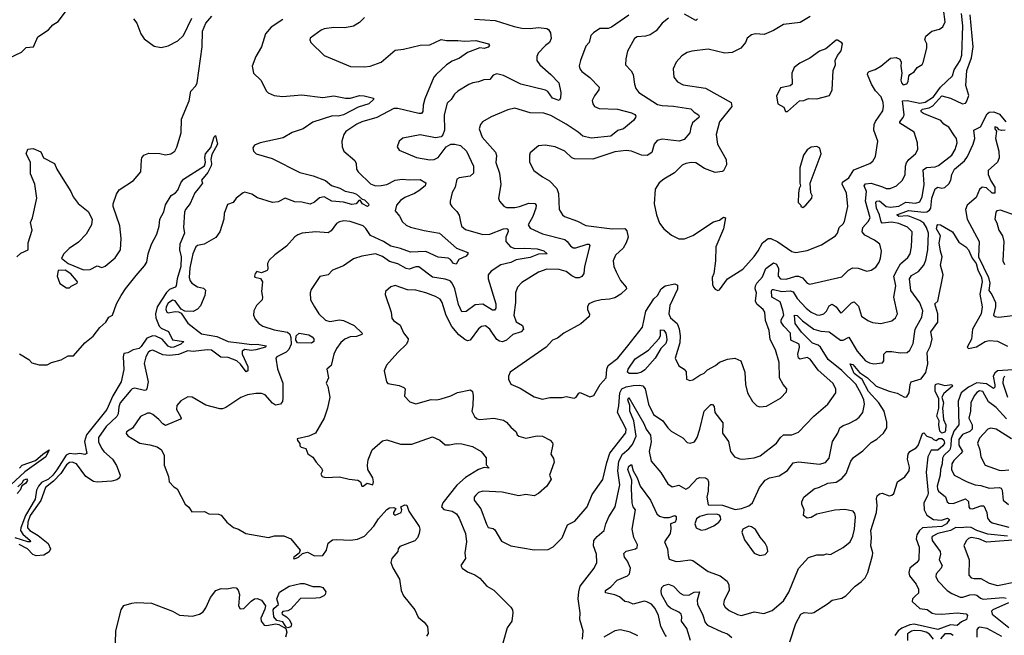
# Model space of a CAD drawing. Extents: x 2086813 to 2278017, y 548126 to 753336.
# Tile 311 of 461: x 2171758 to 2178833, y 698532 to 702960. Entities that reach past the tile are written whole.
import ezdxf

# ---------------------------------------------------------------- set-up
doc = ezdxf.new("R2010")
doc.units = 0

msp = doc.modelspace()

# ---------------------------------------------------------------- linework, layer by layer
at = {"layer": '0CON10XD'}
for points in [[(2171675, 702680), (2171770, 702725), (2171805, 702760), (2171856.4, 702763.6), (2171886.7, 702835), (2171965, 702886.2), (2171995, 702923.3), (2172033.2, 702946.8), (2172101.2, 703035)], [(2177437.6, 702982.4), (2177365, 702938.5), (2177245, 702924.4), (2177175, 702882.9), (2177106.6, 702853.4), (2177045, 702857.1), (2177015, 702850), (2176984.2, 702825.8), (2176973.8, 702795), (2176938.8, 702755), (2176876.8, 702723.2), (2176825, 702718.6), (2176705, 702747.5), (2176587.1, 702732.9), (2176555, 702724), (2176515, 702700), (2176474.3, 702655), (2176453.1, 702606.9), (2176458.8, 702545), (2176483.6, 702513.6), (2176525, 702490), (2176685, 702468.1), (2176869.2, 702365), (2176874.3, 702335), (2176786.4, 702225), (2176761.8, 702135), (2176772.7, 702065), (2176834.4, 701955), (2176836.9, 701915), (2176815, 701873.3), (2176805, 701866.7), (2176755, 701860), (2176678.5, 701888.5), (2176615, 701930), (2176585, 701933.5), (2176543.6, 701926.4), (2176517, 701913), (2176463, 701857), (2176385, 701812), (2176352.7, 701787.3), (2176325, 701740), (2176317.1, 701635), (2176333.3, 701555), (2176354.4, 701495), (2176385.5, 701455.5), (2176440.3, 701410.3), (2176495, 701382.9), (2176535, 701384.2), (2176595, 701408), (2176744.1, 701505.9), (2176785, 701517.1), (2176815, 701540), (2176830, 701535), (2176815, 701456.2), (2176758.9, 701325), (2176757.1, 701225), (2176746.2, 701135), (2176733.3, 701105), (2176736.7, 701055), (2176743.3, 701035), (2176755, 701022.5), (2176775, 701012.5), (2176785, 701017.5), (2176844, 701095), (2176955, 701165.7), (2177034.7, 701255.3), (2177065, 701297.5), (2177094.6, 701355.4), (2177135, 701385.6), (2177155, 701385.5), (2177205, 701362.5), (2177305, 701293.1), (2177335, 701284.5), (2177415, 701300.6), (2177518.7, 701341.3), (2177618.6, 701405), (2177634, 701425), (2177646.2, 701465), (2177675, 701491.2), (2177685, 701508.8), (2177708.8, 701615), (2177697.7, 701715), (2177667.2, 701775), (2177668.9, 701791.1), (2177715, 701822.9), (2177750.8, 701879.1), (2177866, 701925), (2177887.8, 701942.2), (2177907.1, 701975), (2177923.8, 702085), (2177895.4, 702165.4), (2177898.2, 702205), (2177907, 702227), (2177959.1, 702305), (2177965.5, 702335), (2177963.3, 702365), (2177946.9, 702405), (2177908.3, 702448.3), (2177878.7, 702495), (2177850.8, 702565), (2177853, 702577), (2177862.6, 702587.4), (2177905, 702600.9), (2177945.5, 702625), (2178015, 702681.6), (2178055, 702688.4), (2178081.5, 702675), (2178091.4, 702655), (2178088.4, 702625), (2178097.3, 702575), (2178089.5, 702525), (2178093.3, 702505), (2178105, 702491.2), (2178131.7, 702498.3), (2178141.2, 702515), (2178145.9, 702554.1), (2178153.8, 702565), (2178185, 702583.3), (2178206.7, 702615), (2178243.3, 702636.7), (2178249.5, 702650.5), (2178275.7, 702755), (2178275.8, 702785), (2178261.9, 702815), (2178269.4, 702840.6), (2178313, 702877), (2178368.1, 702891.9), (2178391.7, 702908.3), (2178408, 702945), (2178396.7, 703035)], [(2176628.5, 702965), (2176615, 702952.9), (2176535, 702998.1)], [(2177211, 701171), (2177208.2, 701115), (2177225, 701095.5), (2177265, 701094.6), (2177334.4, 701115.6), (2177355, 701115.8), (2177382.3, 701102.3), (2177415, 701065.7), (2177435, 701057.1), (2177665, 701110), (2177713, 701157), (2177745, 701174.5), (2177782, 701172), (2177845, 701152), (2177875, 701158.8), (2177909.3, 701180.7), (2177933.3, 701215), (2177944.2, 701245), (2177950.8, 701295), (2177938.8, 701345), (2177898.8, 701375), (2177829.5, 701409.5), (2177812.2, 701435), (2177815.3, 701465), (2177855, 701507.9), (2177868.1, 701535), (2177836.5, 701655), (2177841.9, 701725), (2177824.6, 701765), (2177835, 701778.8), (2177875, 701782.9), (2177957.3, 701757.3), (2177985, 701744.6), (2178013.3, 701745), (2178058, 701765), (2178100, 701805), (2178119.4, 701845), (2178122, 701905), (2178130.4, 701929.6), (2178146.9, 701953.1), (2178195.6, 701995), (2178210.5, 702025), (2178209.6, 702075), (2178185, 702151.2), (2178083.1, 702215), (2178083.1, 702225), (2178106.2, 702255), (2178112.5, 702275), (2178102.3, 702375), (2178135, 702378.2), (2178225, 702359.2), (2178265, 702365.9), (2178325, 702404.2), (2178375, 702474.2), (2178460.8, 702555), (2178472.3, 702597.7), (2178514.4, 702665), (2178527, 702705), (2178535.2, 702914.8), (2178525.1, 703005)], [(2171736.3, 701253.7), (2171765, 701280), (2171817.5, 701305), (2171817.5, 701355), (2171847.5, 701445), (2171835, 701500), (2171850, 701535), (2171880, 701675), (2171865.6, 701775.6), (2171835, 701850), (2171834, 701935), (2171803.8, 701995), (2171815, 702027.5), (2171855, 702032.5), (2171910, 702010), (2171927.5, 701965), (2172006.7, 701925), (2172023.8, 701885), (2172055.8, 701835), (2172126, 701725), (2172141.2, 701685), (2172177, 701637), (2172249.3, 701579.3), (2172277.5, 701525), (2172272.5, 701485), (2172235, 701417.5), (2172179.5, 701360.5), (2172113.3, 701315), (2172073.8, 701275), (2172057.5, 701245), (2172105, 701205.8), (2172215, 701161.4), (2172265, 701164), (2172315, 701190), (2172347, 701177), (2172372.3, 701187.7), (2172442.7, 701247.3), (2172482.5, 701305), (2172485.8, 701385), (2172475.9, 701475.9), (2172430, 701615), (2172430, 701635), (2172454.1, 701705.9), (2172473.3, 701735), (2172575, 701803.8), (2172627.5, 701865), (2172632.3, 701952.3), (2172634.4, 701965.6), (2172650, 701985), (2172685, 702000.6), (2172763.7, 701996.3), (2172805, 701987.5), (2172844.6, 701995.4), (2172871.4, 702015), (2172887.3, 702042.7), (2172918.2, 702145), (2172920.6, 702245), (2172974.5, 702375), (2172986.9, 702445), (2173024.4, 702485), (2173033.8, 702506.2), (2173068.3, 702765), (2173072, 702878), (2173094.6, 702935), (2173138.9, 702985)], [(2173648.9, 702961.1), (2173565.6, 702905), (2173525, 702856.9), (2173494.5, 702765), (2173453.5, 702695), (2173429.2, 702625), (2173436.7, 702575), (2173490, 702525), (2173531.2, 702445), (2173543, 702433), (2173585, 702414), (2173645, 702406.7), (2173785, 702420), (2173935, 702400), (2174015, 702411.1), (2174097.5, 702395), (2174134.5, 702395.5), (2174200, 702415), (2174233, 702413), (2174300, 702395), (2174300, 702385), (2174265.8, 702355), (2174189.5, 702330.5), (2174085, 702274.2), (2174045, 702265.6), (2174005, 702267.3), (2173865, 702221.9), (2173795, 702174), (2173715, 702147.4), (2173650.5, 702109.5), (2173486, 702075), (2173445, 702056.7), (2173432.4, 702037.6), (2173437.1, 702015), (2173456.2, 701995), (2173570.7, 701960.7), (2173770.2, 701860.2), (2173865.7, 701835.7), (2173955, 701802), (2173997.3, 701767.3), (2174057.9, 701747.9), (2174095.6, 701725.6), (2174154.5, 701715.5), (2174178.6, 701705), (2174218.8, 701668.8), (2174235, 701664.2), (2174263.3, 701635), (2174265.8, 701625), (2174257.5, 701615), (2174220.8, 701635), (2174205, 701662.5), (2174195, 701658.8), (2174175.8, 701635), (2174145, 701631.2), (2174085, 701648), (2174000, 701655), (2173945, 701684.8), (2173912.4, 701677.6), (2173875, 701647.5), (2173845, 701633.8), (2173785, 701647.2), (2173735, 701649), (2173665, 701676.7), (2173615, 701649.2), (2173575, 701645.2), (2173467.4, 701677.4), (2173425, 701705.4), (2173375, 701718.6), (2173362.5, 701715), (2173314.1, 701675.9), (2173292.5, 701645), (2173250.7, 701629.3), (2173227.5, 701565), (2173223.3, 701525), (2173196.7, 701435), (2173165.9, 701394.1), (2173083.3, 701345), (2173034.2, 701335), (2173023.5, 701325), (2173002.5, 701275), (2172980.9, 701175), (2172974.8, 701104.8), (2172981.7, 701081.7), (2172995, 701064.6), (2173035, 701038.9), (2173078.2, 701028.2), (2173091.5, 701015), (2173087.8, 700975), (2173057.9, 700902.1), (2173035, 700877.5), (2173005, 700861.5), (2172944.1, 700864.1), (2172918.6, 700878.6), (2172875, 700938.5), (2172855, 700943.5), (2172825, 700920.8), (2172810.6, 700895), (2172807.1, 700875), (2172815, 700856.2), (2172825, 700851.4), (2172875, 700860.6), (2172898.6, 700858.6), (2172918.8, 700848.8), (2172965, 700777.1), (2173065, 700700.7), (2173175, 700682.1), (2173255, 700644.8), (2173335.2, 700634.8), (2173425, 700623.4), (2173465, 700625.8), (2173529.2, 700615), (2173525, 700603.3), (2173454.2, 700585), (2173421.3, 700581.3), (2173375, 700588.6), (2173355, 700575.6), (2173357.2, 700555), (2173396.2, 700466.2), (2173396.6, 700433.4), (2173385, 700427.3), (2173345, 700483.2), (2173318.9, 700505), (2173255, 700530.9), (2173202, 700532), (2173135, 700582.3), (2173105, 700584.8), (2173005, 700573.8), (2172965, 700577.1), (2172899.3, 700550.7), (2172834.3, 700544.3), (2172785, 700550), (2172715, 700581.9), (2172695, 700578.1), (2172680.6, 700565), (2172664.5, 700535), (2172651.9, 700488.1), (2172680.6, 700355), (2172671.4, 700305), (2172665, 700296), (2172653.4, 700293.4), (2172585, 700310.5), (2172565, 700305.8), (2172555, 700296), (2172480.4, 700205), (2172470.3, 700175), (2172465.3, 700125), (2172454.8, 700105.2), (2172378.8, 700035), (2172324, 699955), (2172323.8, 699923.8), (2172345, 699878.1), (2172361.8, 699855), (2172425, 699797.9), (2172453.5, 699753.5), (2172480.3, 699685), (2172475.5, 699664.5), (2172455, 699649.7), (2172418.5, 699641.5), (2172315, 699634), (2172288.1, 699638.1), (2172231.8, 699675), (2172166.1, 699766.1), (2172135, 699776.7), (2172116, 699775), (2172095, 699759.2), (2172052.1, 699695), (2172000.3, 699639.7), (2171942.5, 699595), (2171908.9, 699501.1), (2171833.2, 699395), (2171815.5, 699345), (2171814.4, 699305), (2171829.6, 699285), (2171889.1, 699249.1), (2171961.9, 699191.9), (2171980, 699155), (2171968.2, 699131.8), (2171931.9, 699108.1), (2171875, 699102.8), (2171853, 699113), (2171812.5, 699155), (2171754.5, 699185)], [(2172575, 702966.7), (2172598.8, 702935), (2172627, 702857), (2172650.9, 702820.9), (2172725, 702768.8), (2172775, 702758.8), (2172825, 702771.2), (2172895, 702808), (2172935, 702846), (2172995, 702970)], [(2174235, 702974.4), (2174199.8, 702940.2), (2174155, 702912.2), (2174095, 702901.8), (2174015.6, 702904.4), (2173945, 702893.1), (2173923.8, 702885), (2173845, 702827.5), (2173842, 702815), (2173850, 702795), (2173945, 702702), (2174135, 702622.5), (2174235, 702619.4), (2174275, 702624.4), (2174355.8, 702654.2), (2174455, 702739.6), (2174515, 702746.4), (2174635, 702776.9), (2174705, 702778.5), (2174785, 702816.4), (2174825, 702808.9), (2174905, 702810.5), (2174955, 702804.7), (2175035, 702810.5), (2175126, 702785), (2175132.5, 702775), (2175125, 702761.9), (2175095, 702751.8), (2175065, 702757.5), (2174975, 702723.1), (2174917.8, 702682.2), (2174865, 702660.8), (2174825, 702633.8), (2174749.1, 702565), (2174734.6, 702545), (2174668.9, 702391.1), (2174657.3, 702345), (2174655, 702300), (2174645, 702284.2), (2174625, 702284.4), (2174475, 702321.8), (2174445, 702320.8), (2174323.4, 702256.6), (2174216, 702225), (2174181.3, 702208.7), (2174101.4, 702155), (2174087.1, 702135), (2174071.4, 702085), (2174074, 702045), (2174086, 702015), (2174165, 701946), (2174174.4, 701925), (2174178.6, 701885), (2174188.6, 701865), (2174279.3, 701779.3), (2174315, 701765.6), (2174355, 701766.2), (2174395, 701774.7), (2174455, 701804.5), (2174505, 701813.1), (2174555, 701806.9), (2174635, 701810), (2174675.9, 701785.9), (2174670, 701765), (2174625, 701727.5), (2174595, 701708.9), (2174525, 701680.8), (2174495, 701660), (2174465, 701625.6), (2174454.4, 701585), (2174487.1, 701547.1), (2174507.9, 701505), (2174535, 701480.7), (2174565, 701467.2), (2174665, 701442.8), (2174773.3, 701425), (2174897.4, 701317.4), (2174977.5, 701285), (2174978, 701275), (2174965, 701259.4), (2174912.5, 701235), (2174895, 701201.2), (2174874.4, 701205), (2174852.9, 701235), (2174836.2, 701245), (2174765, 701251.9), (2174675, 701292.1), (2174565, 701288.2), (2174495, 701314.7), (2174425, 701331.6), (2174372.7, 701365), (2174277.5, 701407.5), (2174245, 701457.3), (2174225, 701476.7), (2174132.4, 701507.6), (2174087.9, 701512.1), (2174054.6, 701505.4), (2174035, 701494.2), (2173995, 701440.8), (2173974.5, 701425.5), (2173885, 701433.5), (2173786.6, 701423.4), (2173755, 701411.9), (2173735, 701397.1), (2173675, 701330), (2173590.9, 701269.1), (2173550.9, 701229.1), (2173537.1, 701205), (2173540, 701165), (2173535, 701156.7), (2173495, 701138.8), (2173462.5, 701147.5), (2173448.8, 701135), (2173443.8, 701115), (2173448.3, 701108.3), (2173487.3, 701097.3), (2173501.2, 701075), (2173495.9, 701005.9), (2173502.5, 700965), (2173498.8, 700945), (2173460, 700905), (2173440, 700865), (2173438, 700835), (2173450, 700805), (2173475.6, 700775.6), (2173505.6, 700755.6), (2173585, 700729.6), (2173682.7, 700712.7), (2173697.9, 700697.9), (2173705.5, 700675), (2173708.7, 700625), (2173692.4, 700587.6), (2173671.3, 700568.7), (2173605, 700535.5), (2173598.1, 700525), (2173608.9, 700448.9)], [(2175025, 702964.4), (2175175, 702953.6), (2175310.6, 702910.6), (2175365, 702899.6), (2175425, 702896.4), (2175484.4, 702904.4), (2175545, 702895.7), (2175558.5, 702888.5), (2175572.9, 702865), (2175575.7, 702825), (2175565, 702796), (2175536.2, 702775), (2175482.4, 702717.6), (2175474.3, 702695), (2175474.4, 702665), (2175495.6, 702635), (2175574.4, 702565), (2175630.6, 702505), (2175645.6, 702435.6), (2175644.2, 702395.8), (2175635, 702377.5), (2175585, 702394.5), (2175551.9, 702441.9), (2175535, 702452.3), (2175358, 702495), (2175235, 702559.1), (2175185, 702569.5), (2175158.9, 702561.1), (2175135, 702530), (2175092.4, 702527.6), (2175055, 702512.9), (2175014.5, 702505.5), (2174985, 702494.2), (2174905, 702445.8), (2174882.5, 702425), (2174858, 702385), (2174829.8, 702360.2), (2174806.8, 702275), (2174810.8, 702165), (2174798.8, 702131.2), (2174785, 702117.3), (2174745, 702109.6), (2174635, 702130.6), (2174511.7, 702108.3), (2174483.3, 702085), (2174470, 702045), (2174485, 702020), (2174608.9, 701968.9), (2174705, 701952.5), (2174735, 701954.5), (2174765, 701968.1), (2174822, 702045), (2174855, 702063.3), (2174885.4, 702065.4), (2174924.5, 702054.5), (2174968, 702015), (2175017.5, 701905), (2175018.6, 701855), (2174995.5, 701834.5), (2174915, 701822.9), (2174898.1, 701811.9), (2174885.7, 701755), (2174865, 701717.5), (2174850, 701655), (2174851.2, 701635), (2174862, 701615), (2174899.3, 701579.3), (2174915, 701553.3), (2174924.3, 701505), (2174932.9, 701475), (2174960.2, 701450.2), (2175085.4, 701414.6), (2175135, 701417.1), (2175235, 701455.2), (2175258.3, 701458.3), (2175265, 701453.8), (2175267.3, 701437.3), (2175251.6, 701395), (2175250.4, 701365), (2175285.3, 701325.3), (2175315, 701313.9), (2175387.4, 701317.4), (2175475, 701312.1), (2175525, 701296.4), (2175546.7, 701275), (2175485, 701273.1), (2175425, 701249.3), (2175325, 701231.6), (2175287, 701213), (2175214.4, 701195.6), (2175145, 701151.5), (2175124.6, 701125.4), (2175122.7, 701095), (2175177.9, 700915), (2175178.2, 700885), (2175168.7, 700871.3), (2175155, 700871.3), (2175084.6, 700914.6), (2175030.5, 700909.5), (2174965, 700861.9), (2174935, 700858), (2174911.3, 700911.3), (2174883.4, 701025), (2174865, 701065.5), (2174851, 701081), (2174815, 701093.9), (2174725, 701108.1), (2174625, 701182.2), (2174605, 701181.9), (2174555, 701166.5), (2174535, 701171.2), (2174475, 701204.2), (2174415, 701221.2), (2174365, 701256.9), (2174315, 701275.5), (2174215, 701259.4), (2174155, 701239.4), (2174085, 701188.6), (2174005, 701158.8), (2173975, 701123.8), (2173915, 701113.3), (2173851.7, 701018.3), (2173844.3, 700995), (2173847.5, 700945), (2173876, 700895), (2173907.5, 700845), (2173955, 700799.4), (2173985, 700790), (2174055, 700800.9), (2174085, 700797.2), (2174161.3, 700761.3), (2174218, 700705), (2174216.2, 700695), (2174178.8, 700681.2), (2174131.8, 700678.2), (2174095, 700662.5), (2174065, 700637.9), (2174033.1, 700595), (2174013.8, 700555), (2173996.4, 700473.6), (2173963.8, 700445), (2173976.2, 700385), (2173960, 700345), (2173972.7, 700322.7), (2173985.8, 700245.8), (2173968.9, 700165), (2173945.5, 700095), (2173882.9, 699987.1), (2173836.3, 699963.7), (2173752.5, 699945), (2173753.9, 699933.9), (2173771.7, 699911.7), (2173770, 699895), (2173780, 699885), (2173812.5, 699875), (2173827, 699837), (2173865, 699812.5), (2173887, 699777), (2173926.7, 699735), (2173932.5, 699715), (2173920.5, 699690.5), (2173932, 699675), (2173955, 699666.5), (2174055, 699671.4), (2174124.7, 699654.7), (2174187.5, 699647.5), (2174206.7, 699635), (2174215, 699603.8), (2174225, 699604), (2174254.1, 699625.9), (2174295, 699614.3), (2174300.9, 699635), (2174295, 699663.8), (2174259.2, 699725), (2174255.8, 699755), (2174261.4, 699795), (2174290, 699865), (2174365, 699931.2), (2174395, 699938.1), (2174495, 699906.9), (2174575, 699907.1), (2174725, 699960), (2174775.7, 699935.7), (2174815, 699901.4), (2174845, 699901.2), (2174895, 699911.7), (2174935, 699909.4), (2175010.9, 699890.9), (2175074.1, 699854.1), (2175108.7, 699808.7), (2175108.3, 699758.3), (2175130, 699735), (2175095, 699740), (2175054.3, 699725.7), (2174961.7, 699668.3), (2174899, 699611), (2174798.2, 699485), (2174788.9, 699455), (2174806.2, 699436.2), (2174865, 699424.5), (2174896.9, 699405), (2174915.5, 699375), (2174960.4, 699265), (2174967.3, 699205), (2174955.6, 699125.6), (2174960, 699085), (2174926.7, 699035), (2174935.9, 699015.9), (2174975, 698987.5), (2175027.9, 698967.9), (2175065, 698942), (2175115, 698886.7), (2175165, 698856.7), (2175285.7, 698735.7), (2175298.8, 698715), (2175302, 698695), (2175294, 698635), (2175261.2, 698585), (2175229.2, 698475)], [(2176135, 702992.9), (2176010.6, 702905), (2175985, 702896), (2175926.7, 702895), (2175880, 702865), (2175862, 702845), (2175848.6, 702795), (2175825, 702768.8), (2175786.5, 702665), (2175777, 702627), (2175781.4, 702605), (2175796.3, 702586.3), (2175854.1, 702544.1), (2175922, 702475), (2175920, 702455), (2175888, 702412), (2175872.1, 702377.9), (2175875.6, 702355), (2175888.6, 702335), (2175921.3, 702321.3), (2176053.8, 702316.2), (2176155, 702289.1), (2176176.9, 702276.9), (2176184.3, 702265), (2176182.2, 702255), (2176167.5, 702235), (2176096, 702175), (2176055, 702162.2), (2176005, 702122.9), (2175865, 702107.8), (2175805, 702121.5), (2175771.4, 702151.4), (2175685, 702207.3), (2175575, 702271.5), (2175525, 702288.2), (2175425, 702289.1), (2175315, 702322.9), (2175265, 702311.9), (2175145, 702261.4), (2175083.8, 702225), (2175068.8, 702205), (2175058.8, 702175), (2175081.9, 702115), (2175176.7, 702006.7), (2175183.1, 701983.1), (2175178, 701932), (2175204.6, 701855), (2175215.5, 701775), (2175199.2, 701675), (2175206, 701655), (2175237.5, 701617.5), (2175255, 701610), (2175315, 701609.2), (2175348.8, 701615), (2175415, 701639.6), (2175458.5, 701638.5), (2175469.1, 701625), (2175467.5, 701605), (2175445.7, 701544.3), (2175412.2, 701485), (2175425, 701459.4), (2175515, 701419.5), (2175675, 701377.7), (2175691.5, 701365), (2175715, 701332.2), (2175735, 701319.2), (2175755, 701318.9), (2175835, 701345.5), (2175846.7, 701345), (2175855, 701336.7), (2175815.6, 701185.6), (2175811.9, 701135), (2175797.9, 701112.1), (2175777.7, 701102.3), (2175754.1, 701104.1), (2175725, 701116.9), (2175685, 701149.3), (2175635, 701164), (2175545.5, 701164.5), (2175485.5, 701144.5), (2175365, 701068.6), (2175334.2, 701035), (2175319.4, 700995), (2175319.5, 700925), (2175307.7, 700835), (2175325, 700787.5), (2175370.7, 700760.7), (2175377.1, 700735), (2175360.6, 700715), (2175300, 700695), (2175255.7, 700655), (2175227, 700643), (2175205, 700646.4), (2175185, 700660.5), (2175135, 700732.7), (2175105, 700758.9), (2175075, 700752.2), (2175055, 700735.5), (2174995, 700654.5), (2174975, 700649.6), (2174955, 700658.8), (2174912, 700692), (2174863.5, 700753.5), (2174822.4, 700832.4), (2174792.2, 700925), (2174778.6, 700948.6), (2174745, 700969.4), (2174675, 700994.4), (2174605, 701014.2), (2174545, 701017.1), (2174455, 701047.5), (2174425, 701038.8), (2174386.7, 701005), (2174383.6, 700983.6), (2174426.1, 700856.1), (2174432.3, 700812.3), (2174443.3, 700795), (2174492.3, 700762.3), (2174516.4, 700706.4), (2174550, 700665), (2174547.5, 700645), (2174535, 700622.5), (2174474.3, 700565.7), (2174392.5, 700475), (2174377.5, 700435), (2174392.5, 700355), (2174403.6, 700343.6), (2174485, 700328.8), (2174517.5, 700315), (2174526.7, 700305), (2174521.7, 700251.7), (2174561.7, 700211.7), (2174605, 700197.5), (2174715, 700228.6), (2174755, 700226), (2174785, 700232.5), (2174855, 700254.7), (2174902.8, 700277.2), (2174997.7, 700297.7), (2175011.4, 700285), (2175016.5, 700255), (2175014.5, 700185.5), (2175006.9, 700145), (2175026.4, 700106.4), (2175045, 700090), (2175065, 700084.5), (2175165, 700094.5), (2175235, 700078.5), (2175256.2, 700066.2), (2175287.9, 700027.9), (2175325, 699996.2), (2175333.4, 699973.4), (2175343.3, 699965), (2175395, 699949.4), (2175475, 699967.8), (2175515.4, 699965.4), (2175568.8, 699935), (2175585, 699916.7), (2175587.5, 699905), (2175574.2, 699835), (2175593, 699803), (2175597.3, 699777.3), (2175563.8, 699685), (2175576, 699655), (2175544.3, 699605), (2175485, 699552.5), (2175455, 699536.2), (2175395, 699543.8), (2175345, 699535.7), (2175225, 699562.5), (2175085, 699568.2), (2175055, 699559.4), (2175035, 699540), (2175024.4, 699525), (2175023.1, 699505), (2175071.4, 699441.4), (2175112, 699332), (2175125, 699308), (2175160.5, 699300.5), (2175171.7, 699291.7), (2175218.8, 699208.8), (2175285.9, 699175.9), (2175455, 699146.2), (2175555, 699150), (2175591.7, 699168.3), (2175655, 699233.3), (2175695, 699326.7), (2175746.6, 699353.4), (2175835, 699456.7), (2175871.9, 699545), (2175948.1, 699651.9), (2175975.8, 699775), (2175998.8, 699841.2), (2176112.6, 699987.4), (2176115.2, 700015), (2176054.3, 700134.3), (2176063, 700183), (2176070.6, 700275), (2176084.9, 700305.1), (2176115, 700319.6), (2176165, 700328.5), (2176211.7, 700331.7), (2176236.2, 700326.2), (2176251.5, 700305), (2176274.8, 700194.8), (2176311.2, 700121.2), (2176380, 700075), (2176415, 700023.3), (2176439.7, 699999.7), (2176522.6, 699952.6), (2176555, 699919.2), (2176575, 699914.3), (2176605.5, 699924.5), (2176625, 699953.8), (2176645.8, 700014.2), (2176675.2, 700144.8), (2176725, 700192.5), (2176735, 700192.5), (2176747.2, 700177.2), (2176751.5, 700135), (2176810.6, 700060.6), (2176808.2, 699985), (2176851.8, 699925), (2176864.6, 699854.6), (2176895, 699815.8), (2176932.2, 699802.2), (2176955, 699799.2), (2177035, 699807.8), (2177078, 699822), (2177196.9, 699915), (2177224.2, 699955.8), (2177245, 699974.5), (2177305, 699974.6), (2177355, 699992.7), (2177465, 700109.2), (2177565, 700194), (2177622, 700275), (2177622, 700305), (2177600, 700345), (2177495, 700439.5), (2177438.8, 700518.8), (2177415, 700528.9), (2177365, 700518.8), (2177354.8, 700524.8), (2177348.1, 700555), (2177362.2, 700605), (2177359.5, 700625), (2177299.6, 700655), (2177295.3, 700705), (2177248.9, 700755), (2177229.5, 700785), (2177230.2, 700799.8), (2177248.3, 700835), (2177240.4, 700869.6), (2177221, 700931), (2177162.1, 700965), (2177159.3, 701010.7), (2177165, 701019.3), (2177175, 701020.2), (2177234.1, 701005.9), (2177295, 701010.2), (2177315, 701002.5), (2177345, 700954.6), (2177408.5, 700885), (2177445, 700855.9), (2177485, 700836), (2177505, 700833.4), (2177536.7, 700845), (2177555.6, 700864.4), (2177575, 700901.4), (2177595, 700913.3), (2177624.4, 700895), (2177655, 700851.2), (2177665, 700854), (2177735, 700922.2), (2177755, 700929.4), (2177785, 700898.6), (2177807.4, 700827.4), (2177852, 700795), (2177885, 700782.2), (2177945, 700774.3), (2178025, 700794.4), (2178052, 700815), (2178065.8, 700845), (2178038.4, 700965), (2178052.2, 701045), (2178039.2, 701115), (2178065.2, 701165), (2178086.1, 701203.9), (2178140.4, 701249.6), (2178155.3, 701274.7), (2178166.9, 701325), (2178170.4, 701435), (2178137.9, 701467.9), (2178075, 701494.2), (2178025, 701502.2), (2177955, 701496.9), (2177946.7, 701506.7), (2177936.9, 701555), (2177913.7, 701605), (2177909.7, 701645), (2177916.3, 701653.7), (2177935, 701655.8), (2177985, 701616.7), (2178015, 701610.4), (2178075, 701618.9), (2178125, 701647.3), (2178195, 701640), (2178225, 701650), (2178242.2, 701685), (2178257.5, 701775), (2178250.6, 701879.4), (2178273.3, 701896.7), (2178335, 701902.2), (2178359.5, 701910.5), (2178454.6, 701985), (2178478.9, 702025), (2178494.5, 702074.5), (2178489.1, 702105), (2178474.7, 702124.7), (2178435, 702186.4), (2178397.9, 702207.9), (2178376.2, 702235), (2178252.5, 702285), (2178236.9, 702295), (2178233.5, 702305), (2178244.4, 702315), (2178293.4, 702326.6), (2178319.4, 702340.6), (2178385, 702411.1), (2178445, 702394.6), (2178532.5, 702355), (2178555, 702360), (2178562.1, 702367.9), (2178577.8, 702415), (2178555.4, 702485.4), (2178563.1, 702595), (2178596, 702685), (2178608.9, 702765), (2178587.3, 702995)], [(2176418.6, 702971.4), (2176374.7, 702935.3), (2176330.3, 702879.7), (2176289.1, 702850.9), (2176255, 702840.4), (2176195, 702835.6), (2176176, 702825), (2176125, 702732.5), (2176113, 702677), (2176111.4, 702635), (2176151.4, 702591.4), (2176165.3, 702565.3), (2176175.6, 702495), (2176185.6, 702465), (2176205.8, 702435), (2176340.4, 702350.4), (2176375, 702341.5), (2176455, 702338.7), (2176579.6, 702319.6), (2176605, 702294), (2176635, 702276.2), (2176641.2, 702265), (2176638.8, 702255), (2176592.2, 702217.8), (2176579.2, 702185), (2176572.7, 702145), (2176533, 702097), (2176495.3, 702084.7), (2176375, 702100), (2176338.3, 702091.7), (2176316.7, 702065), (2176300, 702005), (2176266.9, 701983.1), (2176225, 701984.7), (2176155, 702013.1), (2176115, 702017.9), (2176035, 702008.5), (2175875, 701956.4), (2175745, 701960), (2175725, 701965.7), (2175675, 702012.9), (2175605, 702045.7), (2175532.7, 702057.3), (2175485, 702051.2), (2175425, 702002.5), (2175420, 701985), (2175421.4, 701935), (2175452, 701875), (2175515, 701828.6), (2175565, 701800), (2175617.5, 701745), (2175628.9, 701708.9), (2175634.3, 701595), (2175657.1, 701557.1), (2175673.3, 701545), (2175765, 701511.5), (2175825, 701480), (2176014.6, 701454.6), (2176105, 701458.9), (2176121.1, 701441.1), (2176129.5, 701395), (2176116.4, 701355), (2176093.3, 701316.7), (2176039.2, 701265), (2176021.2, 701225), (2176027.1, 701185), (2176044.4, 701145), (2176075.5, 701085), (2176116.7, 701035), (2176117.8, 701025), (2176076.9, 700985), (2176035, 700959.1), (2175995, 700949.2), (2175935, 700945.7), (2175885, 700933.8), (2175847.5, 700915), (2175836.7, 700895), (2175836.7, 700875), (2175851.7, 700841.7), (2175850, 700825), (2175788.7, 700771.3), (2175668, 700705), (2175620.9, 700669.1), (2175585.7, 700654.3), (2175540, 700605), (2175281.9, 700425), (2175270, 700395), (2175270, 700375), (2175287.3, 700337.3), (2175355, 700308.6), (2175455, 700248.1), (2175515, 700230), (2175568, 700242), (2175655, 700241.5), (2175685, 700250.4), (2175742.7, 700237.3), (2175756, 700244), (2175775, 700273.3), (2175785, 700278), (2175855, 700248), (2175883.8, 700256.2), (2175929.2, 700335), (2175972.9, 700385), (2175976.4, 700445), (2175986.6, 700473.4), (2176055.8, 700525), (2176127.5, 700615), (2176232, 700748), (2176256.3, 700863.7), (2176315, 700951.5), (2176339.6, 700975), (2176367.3, 701025), (2176395, 701046.2), (2176465, 701058.8), (2176485, 701050), (2176485, 701022.5), (2176429.7, 700905), (2176422.2, 700845), (2176434.6, 700815), (2176480.8, 700775), (2176497.1, 700737.1), (2176503.1, 700685), (2176500, 700635), (2176468.8, 700525), (2176495, 700470), (2176532.5, 700445), (2176545.9, 700425.9), (2176550, 700375), (2176574.1, 700364.1), (2176595, 700368.8), (2176645.8, 700404.2), (2176675, 700416.7), (2176699.7, 700440.3), (2176757.2, 700472.8), (2176785, 700495.7), (2176843, 700517), (2176895.5, 700525.5), (2176938.8, 700505), (2176967.5, 700425), (2176974.2, 700335), (2176986.2, 700275), (2177022.7, 700212.7), (2177055, 700183.3), (2177075, 700176.2), (2177125, 700181.2), (2177225, 700238), (2177267, 700283), (2177270, 700305), (2177244.4, 700335), (2177218.1, 700385), (2177215.7, 700495), (2177188.1, 700585), (2177149.3, 700659.3), (2177143.3, 700725), (2177115.8, 700795.8), (2177111.1, 700855), (2177099.4, 700875), (2177054.8, 700914.8), (2177044.7, 700935), (2177051.5, 700995), (2177043.5, 701023.5), (2177044.7, 701045), (2177054.7, 701065), (2177095, 701110.8), (2177119, 701171), (2177175, 701210), (2177195, 701201.8), (2177211, 701171)], [(2177275, 702300), (2177360, 702375), (2177391.7, 702378.3), (2177425, 702392.5), (2177485, 702390), (2177576.4, 702413.6), (2177596.7, 702455), (2177603.8, 702595), (2177618.8, 702635), (2177616.7, 702665), (2177635, 702702.5), (2177660, 702735), (2177670, 702785), (2177665, 702792.5), (2177635, 702812.5), (2177625, 702812.5), (2177550.7, 702749.3), (2177505, 702733.3), (2177435, 702682.5), (2177362.7, 702647.3), (2177322.5, 702615), (2177306.7, 702575), (2177308.8, 702495), (2177295, 702484.3), (2177225, 702470), (2177195, 702410), (2177204.2, 702354.2), (2177249.5, 702329.5), (2177260, 702300), (2177275, 702300)], [(2175802.2, 698505), (2175807.3, 698565), (2175783.1, 698645), (2175784.2, 698695), (2175771.1, 698795), (2175774.5, 698845.5), (2175785, 698886.7), (2175885, 699014.2), (2175905.7, 699055), (2175902.5, 699115), (2175880, 699175), (2175883.3, 699215), (2175906.3, 699243.7), (2175958.2, 699285), (2175970.4, 699335), (2175991.8, 699385), (2176036.1, 699455), (2176068.8, 699615), (2176054.8, 699715), (2176063.6, 699785), (2176088.1, 699835), (2176135, 699872.6), (2176162, 699905), (2176188.3, 699965), (2176170.2, 700075), (2176141.6, 700145), (2176140.9, 700185), (2176127.2, 700225), (2176135, 700242.2), (2176243.2, 700055), (2176259.8, 700015), (2176291.4, 699971.4), (2176296.1, 699923.9), (2176280.3, 699855), (2176295, 699784), (2176365, 699702), (2176415, 699621.2), (2176445, 699600), (2176495, 699612.5), (2176545, 699582.2), (2176565, 699594.4), (2176625, 699658.8), (2176645, 699666.3), (2176685, 699665.3), (2176700.9, 699655), (2176707.8, 699635), (2176705, 699570), (2176695.6, 699525.6), (2176705, 699470), (2176808.3, 699468.3), (2176897.8, 699437.8), (2176945, 699443.3), (2176996.8, 699463.2), (2177024.2, 699485.8), (2177073.8, 699595), (2177115, 699648.5), (2177145, 699665.4), (2177215, 699678.1), (2177275, 699717.3), (2177315, 699771.9), (2177355, 699779.6), (2177505, 699761.8), (2177547.5, 699775), (2177574.4, 699805), (2177598.5, 699925), (2177635.7, 699985), (2177650.8, 700025), (2177675, 700042.2), (2177715, 700055.5), (2177765, 700082.5), (2177789.2, 700100.8), (2177815.6, 700135), (2177827.1, 700195), (2177822.7, 700225), (2177805.6, 700265), (2177765, 700339.2), (2177665, 700436.3), (2177567.7, 700515), (2177512, 700605), (2177495, 700619.6), (2177453.7, 700633.7), (2177375, 700712.9), (2177330.4, 700775), (2177325, 700835.7), (2177345, 700831.7), (2177383.5, 700793.5), (2177465, 700734.2), (2177515, 700718.8), (2177575, 700715.4), (2177655, 700655.3), (2177675, 700655.9), (2177715.3, 700675.3), (2177774.7, 700575), (2177835, 700505.4), (2177865, 700492), (2177895.5, 700484.5), (2177958.3, 700491.7), (2177968, 700505), (2177968, 700555), (2177987.1, 700572.9), (2178025, 700573.5), (2178085, 700562.7), (2178135, 700565.7), (2178155, 700584), (2178178.3, 700631.7), (2178192.8, 700735), (2178240.7, 700819.3), (2178247.2, 700865), (2178225, 700923.8), (2178160.9, 701010.9), (2178151.8, 701095), (2178165, 701119.5), (2178215, 701148.8), (2178255.2, 701194.8), (2178269.7, 701230.3), (2178284.2, 701305), (2178288, 701425), (2178273.2, 701465), (2178253.6, 701495), (2178225, 701516.2), (2178155, 701543), (2178135, 701547.9), (2178075, 701544.4), (2178061.5, 701555), (2178143.9, 701586.1), (2178255, 701575.5), (2178275, 701577.8), (2178295, 701589.8), (2178305.2, 701605), (2178312.9, 701675), (2178335, 701742.2), (2178355, 701755.4), (2178385, 701748.8), (2178405, 701751.8), (2178435, 701778.8), (2178448, 701805), (2178455.7, 701845), (2178475, 701883.6), (2178546.6, 701945), (2178568.4, 701975), (2178609.8, 702065), (2178621.7, 702105), (2178614, 702165), (2178661.5, 702188.5), (2178708.5, 702281.5), (2178725, 702295.4), (2178757.6, 702297.6), (2178799.4, 702279.4), (2178844, 702225)], [(2178838.1, 702165), (2178812.7, 702162.7), (2178796.2, 702166.2), (2178782.5, 702185), (2178765, 702190), (2178764.4, 702175), (2178776.7, 702156.7), (2178768.5, 702105), (2178793, 702013), (2178796.7, 701965), (2178785, 701934.4), (2178716.7, 701875), (2178715.6, 701845), (2178735, 701800.4), (2178765, 701755.7), (2178765, 701712.9), (2178745, 701712.2), (2178705, 701749.7), (2178674.7, 701755.3), (2178655, 701738.2), (2178629.7, 701680.3), (2178565.2, 701625), (2178553.7, 701595), (2178565.3, 701525), (2178653.1, 701365), (2178648.3, 701255), (2178719.7, 701105), (2178728.7, 701065), (2178722.7, 701012.7), (2178743.4, 700983.4), (2178768.5, 700925), (2178769.2, 700895), (2178754.2, 700835), (2178766.7, 700825), (2178791.1, 700821.1), (2178895, 700832.7)], [(2171755, 700557.5), (2171822.5, 700515), (2171845, 700492.5), (2171898.3, 700478.3), (2171955, 700477.5), (2171985, 700493.3), (2172055, 700513.3), (2172105, 700541.2), (2172145, 700542), (2172225.4, 700634.6), (2172285, 700684.4), (2172333.1, 700746.9), (2172376.7, 700785), (2172398.8, 700821.2), (2172425, 700833.8), (2172453.3, 700915), (2172486.7, 700975), (2172516.7, 701023.3), (2172595, 701120.8), (2172655, 701188.6), (2172670.5, 701215), (2172681.3, 701275), (2172705, 701346.2), (2172742.5, 701417.5), (2172758.6, 701475), (2172764.7, 701525.3), (2172792.6, 701577.4), (2172805, 701628.8), (2172845, 701696.2), (2172876.7, 701715), (2172895, 701733.8), (2172915, 701786.2), (2172935, 701813.3), (2173085, 701909.2), (2173093.3, 701935), (2173088.5, 701968.5), (2173093.6, 701995), (2173130.7, 702039.3), (2173155, 702116.7), (2173165, 702126.7), (2173178.1, 702065), (2173138.9, 701991.1), (2173130.8, 701955), (2173136.6, 701925), (2173132.4, 701907.6), (2173110.3, 701859.7), (2173064, 701805), (2173070.8, 701785), (2173042.7, 701745), (2173016.5, 701713.5), (2172982.3, 701637.7), (2172947.8, 701595), (2172940.6, 701575), (2172933.8, 701465), (2172940.8, 701425), (2172907.5, 701345), (2172906.8, 701305), (2172917.3, 701255), (2172914.6, 701185), (2172887.9, 701095), (2172882.9, 701045), (2172874.3, 701035), (2172835, 701018.6), (2172812.5, 700997.5), (2172745.4, 700895), (2172732.8, 700845), (2172736.5, 700816.5), (2172758.9, 700755), (2172775, 700740.8), (2172825.9, 700715.9), (2172856.5, 700656.5), (2172936.7, 700645), (2172915, 700624.8), (2172865.3, 700604.7), (2172845, 700602.8), (2172825, 700611.9), (2172781.2, 700661.2), (2172735, 700684.5), (2172715, 700686.8), (2172670.5, 700669.5), (2172630.7, 700609.3), (2172615, 700595.4), (2172572.5, 700585), (2172535, 700562.9), (2172505, 700560), (2172500, 700535), (2172505.3, 700444.8), (2172487.7, 700355), (2172426.5, 700255), (2172382.6, 700155), (2172236.8, 699975), (2172222.9, 699925), (2172239.8, 699840.2), (2172225, 699831.8), (2172189.4, 699839.4), (2172155, 699835.7), (2172115, 699840.7), (2172091.1, 699828.9), (2172025, 699721.1), (2171995.6, 699685), (2171965, 699656), (2171915, 699630.6), (2171892.4, 699605), (2171878.7, 699575), (2171867.9, 699512.1), (2171798.8, 699395), (2171766.1, 699305), (2171764.1, 699285), (2171779.7, 699259.7), (2171833.5, 699215), (2171835.9, 699204.1), (2171815, 699204.2), (2171725, 699233.6)], [(2177385, 701610), (2177406.7, 701625), (2177450, 701675), (2177452.5, 701695), (2177442.5, 701715), (2177437.5, 701785), (2177516.2, 701995), (2177507.5, 702035), (2177486.4, 702046.4), (2177445, 702042.5), (2177415, 702022.5), (2177390, 701985), (2177362.5, 701895), (2177362.5, 701785), (2177367.5, 701765), (2177357.5, 701745), (2177353, 701713), (2177352.5, 701645), (2177370, 701625), (2177370, 701615), (2177385, 701610)], [(2178912.4, 701552.4), (2178805, 701590), (2178780, 701585), (2178771.2, 701575), (2178764, 701525), (2178779.4, 701499.4), (2178794.3, 701445), (2178819.4, 701405), (2178829.5, 701365), (2178822.9, 701225), (2178835, 701198.8)], [(2176505.6, 699065.6), (2176575, 699074.5), (2176595, 699071.1), (2176705, 698990.7), (2176789.9, 698959.9), (2176840.7, 698920.7), (2176854.4, 698895), (2176854.5, 698855), (2176819.2, 698785), (2176813.8, 698755), (2176826, 698735), (2176855, 698710.8), (2176915, 698682.9), (2176945, 698675.6), (2177035, 698701.8), (2177105, 698690), (2177165, 698711.5), (2177245, 698779.4), (2177285, 698842.5), (2177355, 699013.3), (2177425, 699092.9), (2177485, 699110), (2177535, 699110), (2177555, 699117.5), (2177585, 699113.3), (2177675, 699164), (2177725.6, 699205), (2177745.4, 699245), (2177756.6, 699295), (2177762.9, 699385), (2177758.9, 699408.9), (2177747.1, 699425), (2177687.6, 699437.6), (2177615, 699432), (2177485, 699403.3), (2177445, 699380), (2177415, 699375.7), (2177390, 699395), (2177393.6, 699433.6), (2177376.7, 699475), (2177377, 699493), (2177393.3, 699525), (2177466.7, 699585), (2177505, 699596.5), (2177565, 699625.9), (2177625, 699634.6), (2177665, 699659.5), (2177696.2, 699695), (2177730.8, 699785), (2177749.8, 699810.2), (2177815, 699860), (2177875, 699918.6), (2177917.6, 699942.4), (2177964.6, 699985.4), (2177987.5, 700025), (2177989.1, 700065), (2177968.3, 700145), (2177931.5, 700205), (2177856, 700285), (2177812.2, 700372.2), (2177754, 700415), (2177724.3, 700485.7), (2177745, 700480), (2177792.5, 700422.5), (2177849.2, 700385), (2177913, 700323), (2178005, 700287.1), (2178062.7, 700272.7), (2178115, 700246), (2178132.3, 700247.7), (2178150, 700275), (2178155.6, 700335), (2178163.1, 700355), (2178235, 700377.5), (2178268, 700422), (2178282.6, 700485), (2178278.2, 700565), (2178302.4, 700615), (2178314, 700665), (2178305.4, 700715), (2178356.1, 700785), (2178355.2, 700845.2), (2178334.4, 700915), (2178355.8, 700935.8), (2178392.8, 701125), (2178375.3, 701194.7), (2178387.4, 701255), (2178373.7, 701295), (2178364.1, 701355), (2178374.7, 701405), (2178345.3, 701455), (2178350.3, 701479.7), (2178355, 701486), (2178375, 701484.4), (2178460.5, 701435), (2178505, 701359.3), (2178555.5, 701325.5), (2178575, 701303.5), (2178601.7, 701245), (2178629.4, 701205), (2178641.6, 701161.6), (2178668.6, 701105), (2178674.8, 701075), (2178656.4, 700985), (2178673.1, 700895), (2178665.9, 700844.1), (2178605.2, 700735), (2178597.8, 700662.2), (2178566, 700605), (2178575, 700596), (2178633.2, 700606.8), (2178695, 700645.6), (2178725, 700653.1), (2178785, 700646.7), (2178855, 700611.1)], [(2172115, 701030), (2172126.4, 701043.6), (2172170, 701065), (2172172, 701075), (2172165.6, 701085), (2172125, 701131.8), (2172085, 701157.8), (2172033.3, 701155), (2172026.7, 701115), (2172045, 701062.5), (2172095, 701030), (2172115, 701030)], [(2173855, 700632.3), (2173754.7, 700634.7), (2173740.8, 700655), (2173743.6, 700685), (2173765.3, 700704.7), (2173835, 700693.6), (2173859.4, 700679.4), (2173870.5, 700665), (2173871.1, 700645), (2173855, 700632.3)], [(2176195, 700414.8), (2176136.2, 700416.2), (2176125.3, 700425.3), (2176128.9, 700445), (2176180.2, 700519.8), (2176275, 700582.9), (2176351.4, 700665), (2176363.2, 700685), (2176361.1, 700728.9), (2176385, 700725.8), (2176400, 700705), (2176405, 700680), (2176407.6, 700655), (2176399.4, 700630.6), (2176365, 700594.7), (2176323.7, 700526.3), (2176248.7, 700441.3), (2176225.8, 700424.2), (2176195, 700414.8)], [(2173608.9, 700448.9), (2173648.5, 700345), (2173649.4, 700239.4), (2173645, 700213.8), (2173632.5, 700195), (2173595, 700188), (2173575, 700201.4), (2173521.1, 700261.1), (2173495, 700270), (2173455, 700270), (2173395, 700261.5), (2173346.4, 700243.6), (2173239.5, 700170.5), (2173215, 700160.9), (2173195, 700160.8), (2173095, 700188.2), (2172996.7, 700245), (2172965, 700247.5), (2172915, 700217.5), (2172885.6, 700184.4), (2172884.4, 700155), (2172914.2, 700105), (2172918, 700095), (2172912.3, 700087.7), (2172805, 700041.4), (2172785, 700052.9), (2172757.5, 700085), (2172715, 700119.2), (2172695, 700129.4), (2172675, 700130), (2172625, 700106.7), (2172567.9, 700022.1), (2172545, 700007.1), (2172525.5, 699995), (2172523.7, 699983.7), (2172535, 699966.9), (2172565, 699946.7), (2172620, 699915), (2172693, 699903), (2172745, 699886.7), (2172776.7, 699865), (2172796.7, 699825), (2172796.7, 699755), (2172826.7, 699675), (2172832.5, 699635), (2172865, 699600), (2172890, 699585), (2172947.5, 699475), (2172973, 699453), (2172995, 699420), (2173085, 699422.5), (2173117, 699407), (2173185, 699403.3), (2173205, 699396.7), (2173247, 699347), (2173295, 699307.5), (2173330, 699295), (2173383.6, 699263.6), (2173545, 699236.7), (2173588.3, 699248.3), (2173655, 699246.7), (2173705.9, 699225.9), (2173773.3, 699145), (2173766.4, 699123.6), (2173728, 699095), (2173724.4, 699084.4), (2173731.2, 699081.2), (2173761.2, 699095), (2173788.8, 699121.2), (2173825, 699130), (2173875, 699104.4), (2173935, 699106.2), (2173963.3, 699145), (2173973.3, 699195), (2174005, 699218), (2174035, 699222), (2174134.1, 699215.9), (2174185, 699223.1), (2174235, 699245.6), (2174303.1, 699316.9), (2174335, 699370.8), (2174395, 699436.2), (2174415, 699450), (2174445, 699452.5), (2174460, 699445), (2174442.5, 699415), (2174442.5, 699405), (2174455, 699396.7), (2174498.8, 699415), (2174503.6, 699433.6), (2174497.5, 699455), (2174525, 699471.2), (2174538.3, 699468.3), (2174553.3, 699425), (2174628.8, 699315), (2174633.8, 699295), (2174628.8, 699265), (2174615, 699232.5), (2174597.3, 699212.7), (2174488.3, 699171.7), (2174476.7, 699155), (2174474, 699135), (2174430.6, 699085), (2174425.4, 699055), (2174438.3, 699018.3), (2174487.9, 698935), (2174498.8, 698855), (2174516, 698816), (2174596.7, 698715), (2174621.7, 698661.7), (2174665, 698626.7), (2174688.8, 698595), (2174693.6, 698546.4), (2174680, 698525)], [(2178895, 700440.8), (2178784.9, 700435.1), (2178763.7, 700416.3), (2178752.3, 700395), (2178765.8, 700334.2), (2178764.4, 700315.6), (2178755, 700306.3), (2178705, 700340.4), (2178635, 700348.5), (2178575, 700317.6), (2178522.4, 700275), (2178501, 700215), (2178506.1, 700045), (2178469.4, 700000.6), (2178451.4, 699945), (2178449.4, 699895), (2178441.3, 699865), (2178398.1, 699825), (2178387.6, 699805), (2178386.7, 699765), (2178373.3, 699725), (2178370.7, 699685), (2178350.7, 699605), (2178351.6, 699585), (2178359.9, 699569.9), (2178409, 699529), (2178423.3, 699493.3), (2178435, 699483.1), (2178465, 699480), (2178555, 699514.1), (2178576.2, 699495), (2178576.8, 699456.8), (2178585, 699444.4), (2178605, 699442.3), (2178665, 699463.3), (2178685, 699464.4), (2178707.3, 699415), (2178711.7, 699375), (2178725.8, 699355), (2178745, 699341.6), (2178865, 699309.6)], [(2178835.2, 700394.8), (2178824, 700376), (2178822.4, 700345), (2178855, 700245.5)], [(2178385, 699986.1), (2178369.6, 699999.6), (2178361.4, 700045), (2178364.3, 700075), (2178348.9, 700108.9), (2178361.2, 700165), (2178361.8, 700235), (2178336.7, 700285), (2178335.6, 700324.4), (2178339.2, 700335), (2178355, 700342.9), (2178405, 700328.8), (2178455, 700335.5), (2178461.1, 700325), (2178398.6, 700271.4), (2178384.3, 700245), (2178396.7, 700205), (2178389.5, 700165), (2178395.5, 700085), (2178412.5, 700045), (2178411.1, 700005), (2178405, 699992.9), (2178385, 699986.1)], [(2178848.1, 700088.1), (2178775, 700170.4), (2178720.3, 700210.3), (2178678.5, 700285), (2178655, 700290), (2178635, 700278.2), (2178615, 700255.6), (2178592.6, 700205), (2178590.4, 700145), (2178578, 700095), (2178600.8, 700045), (2178600.8, 700015), (2178585, 699998), (2178533.1, 699976.9), (2178505, 699939.4), (2178505, 699899.4), (2178531.2, 699855), (2178520.4, 699839.6), (2178470.4, 699789.6), (2178456.1, 699765), (2178454.3, 699724.3), (2178472.9, 699682.9), (2178566.2, 699636.2), (2178624.5, 699615.5), (2178665, 699610.3), (2178725, 699590.7), (2178795, 699594.7), (2178809.9, 699589.9), (2178816.9, 699576.9), (2178823.5, 699505), (2178863.1, 699473.1)], [(2177292.7, 698485), (2177335, 698617.5), (2177370.9, 698685), (2177395, 698696.7), (2177445, 698692.1), (2177463.8, 698696.2), (2177562.6, 698757.4), (2177595, 698784.2), (2177665, 698800), (2177694, 698816), (2177760, 698885), (2177805, 698916.2), (2177832.5, 698945), (2177851.1, 698985), (2177886.2, 699105), (2177887.3, 699125), (2177874.6, 699175), (2177879.2, 699235), (2177874.7, 699285), (2177913.7, 699416.3), (2177919.3, 699465), (2177914.5, 699515.5), (2177920, 699535), (2177935, 699550), (2177955, 699554.2), (2178005.7, 699535.7), (2178025, 699538.9), (2178038.3, 699551.7), (2178065.7, 699635), (2178117.6, 699672.4), (2178149.5, 699715), (2178151.2, 699741.2), (2178138.1, 699798.1), (2178141.8, 699835), (2178155, 699854.3), (2178198.5, 699881.5), (2178212.7, 699897.3), (2178245, 699983.3), (2178255, 699987.5), (2178275, 699963.3), (2178311.7, 699951.7), (2178325, 699940)], [(2178884.3, 699945.7), (2178775, 700015.7), (2178735, 700022.5), (2178715, 700014), (2178655, 699948.8), (2178640.4, 699915), (2178657.9, 699865), (2178664.6, 699814.6), (2178695, 699756.9), (2178795, 699720.8), (2178815, 699717.3), (2178865, 699723.2)], [(2178325, 699940), (2178343, 699933), (2178361.7, 699948.3), (2178385, 699947.8), (2178398.1, 699935), (2178402, 699915), (2178390.5, 699895), (2178355, 699864.8), (2178306.7, 699863.3), (2178283.2, 699816.8), (2178271.9, 699705), (2178285.6, 699554.4), (2178281.6, 699535), (2178255.6, 699485), (2178257.9, 699435), (2178275, 699396.9), (2178324.8, 699364.8), (2178380.9, 699359.1), (2178425, 699375.6), (2178438.1, 699365), (2178417.3, 699335), (2178385, 699315.9), (2178245, 699304), (2178222.9, 699287.1), (2178203.2, 699255), (2178198.2, 699225), (2178222, 699165), (2178218.5, 699075), (2178205, 699055.5), (2178154.3, 699015.7), (2178146.7, 698985), (2178150.9, 698960.9), (2178199, 698899), (2178216.1, 698865), (2178215.5, 698835), (2178193.5, 698816.5), (2178172.7, 698795), (2178170.9, 698775), (2178225, 698725.9), (2178278, 698718), (2178315, 698692.4), (2178335, 698685.8), (2178385, 698684.2), (2178495, 698694.6), (2178557.5, 698687.5), (2178567.5, 698675), (2178561.2, 698645), (2178525, 698630), (2178495, 698601.8), (2178445, 698606.8), (2178355, 698574.1), (2178185, 698612.4), (2178155, 698607.4), (2178096.6, 698583.4), (2178071, 698565), (2178045, 698531.9)], [(2171755, 699734.5), (2171775, 699755.5), (2171871.5, 699788.5), (2171924, 699836), (2171970, 699865), (2171945, 699815.8), (2171795, 699706.9), (2171694.3, 699615)], [(2176405, 698523.8), (2176394.6, 698535), (2176364, 698595), (2176348.6, 698675), (2176324.7, 698724.7), (2176298.5, 698755), (2176265, 698773.6), (2176245, 698777.3), (2176165, 698756.2), (2176135, 698770), (2176105, 698774.3), (2176068.4, 698808.4), (2176035, 698823.6), (2175968, 698838), (2175966.2, 698855), (2176005, 698881.9), (2176050.6, 698929.4), (2176125, 698960.6), (2176140.6, 698975), (2176146.2, 699016.2), (2176125.6, 699065), (2176104.4, 699095), (2176099.7, 699120.3), (2176115, 699137.5), (2176182.5, 699155), (2176195, 699163.3), (2176196.9, 699183.1), (2176170, 699235), (2176159.4, 699295), (2176181.9, 699435), (2176166.8, 699456.8), (2176159.4, 699485), (2176153.4, 699585), (2176157.4, 699647.4), (2176126.9, 699725), (2176135, 699749.1), (2176155, 699761.2), (2176165.8, 699715.8), (2176195.7, 699665.7), (2176215, 699605.5), (2176291.1, 699505), (2176335, 699406.5), (2176355, 699389.1), (2176385, 699378.5), (2176425, 699380.3), (2176465, 699392.7), (2176475, 699385.7), (2176475.8, 699365), (2176467.1, 699345), (2176434.2, 699335), (2176436.8, 699296.8), (2176430.7, 699265), (2176390.4, 699205), (2176413.4, 699153.4), (2176416.9, 699105), (2176425, 699080), (2176475, 699063.5), (2176505.6, 699065.6)], [(2171745, 699600), (2171778.3, 699631.7), (2171785, 699647.5), (2171807.5, 699657.5), (2171812.5, 699645), (2171800, 699625), (2171771.7, 699608.3), (2171760, 699575), (2171738.3, 699551.7)], [(2176655, 699287.3), (2176685, 699293.6), (2176745, 699319.6), (2176782.2, 699345), (2176795.5, 699365), (2176793.1, 699385), (2176785.5, 699395.5), (2176765, 699404.4), (2176695, 699400.6), (2176645, 699385.6), (2176620.8, 699369.2), (2176609.2, 699335), (2176618.9, 699305), (2176655, 699287.3)], [(2177075, 699105.8), (2177115, 699114.4), (2177134, 699135), (2177129.2, 699165), (2177114.4, 699195), (2177077.7, 699237.7), (2177045, 699292.9), (2177015, 699313.5), (2176996.7, 699316.7), (2176953.6, 699296.4), (2176945.6, 699275), (2176965, 699218.8), (2177035, 699123.8), (2177075, 699105.8)], [(2178855, 699245.1), (2178715, 699260.3), (2178635, 699286.3), (2178595, 699307.4), (2178559.3, 699309.3), (2178525, 699304.2), (2178485, 699308.7), (2178445, 699286.6), (2178354.5, 699265), (2178315, 699243.1), (2178310.9, 699235), (2178315.3, 699215), (2178372.9, 699135), (2178374.7, 699115), (2178363.6, 699075), (2178387.3, 699035), (2178378.2, 699015), (2178342.2, 698975), (2178340.6, 698955), (2178354.4, 698925), (2178422.9, 698855), (2178455, 698833.6), (2178515, 698807.3), (2178535, 698806.4), (2178585, 698823), (2178615.9, 698825.9), (2178635, 698821.5), (2178660.5, 698800.5), (2178681.9, 698791.9), (2178825, 698804.7), (2178845, 698799.2)], [(2178925, 699219.3), (2178705, 699203.1), (2178649.2, 699225), (2178595, 699234.5), (2178575, 699227.8), (2178560.8, 699215), (2178542.7, 699177.3), (2178580, 699075), (2178578.8, 698965), (2178595, 698946), (2178615, 698940), (2178665, 698940), (2178725, 698906.9), (2178785, 698889.7), (2178925, 698920)], [(2173685, 698586.2), (2173671.2, 698591.2), (2173648, 698628), (2173605, 698638), (2173582.7, 698665), (2173580, 698715), (2173585, 698727.5), (2173617, 698753), (2173604.2, 698795), (2173625, 698842.5), (2173694, 698885), (2173775, 698905.4), (2173802.5, 698905), (2173865, 698884), (2173915, 698884), (2173935.6, 698875.6), (2173956.2, 698845), (2173953.3, 698825), (2173943.3, 698815), (2173915, 698802.9), (2173885, 698798.6), (2173774.2, 698795.8), (2173705, 698719.2), (2173685, 698708.8), (2173647.5, 698702.5), (2173640, 698695), (2173642.5, 698685), (2173675.8, 698665.8), (2173695, 698646.2), (2173710.8, 698615), (2173705, 698593.8), (2173685, 698586.2)], [(2176578.8, 698495), (2176550.6, 698580.6), (2176513.8, 698635), (2176516.7, 698665), (2176510.6, 698685), (2176495, 698698.9), (2176435, 698727.5), (2176415.9, 698745), (2176369.6, 698825), (2176367.1, 698852.9), (2176372.8, 698875), (2176385, 698890.4), (2176420.1, 698900.1), (2176455, 698885.3), (2176504.5, 698834.5), (2176525, 698822.4), (2176565, 698821.6), (2176605, 698841.6), (2176642.5, 698845), (2176626, 698785), (2176627.5, 698755), (2176666.7, 698676.7), (2176683.8, 698623.8), (2176699.2, 698605), (2176803.7, 698556.3), (2176844, 698544), (2176875, 698515.9)], [(2172447.1, 698475), (2172448.5, 698565), (2172485.6, 698714.4), (2172505, 698746.2), (2172563.3, 698763.3), (2172595, 698768), (2172705, 698764.3), (2172855.4, 698705.4), (2172905, 698678.1), (2172999.4, 698670.6), (2173050, 698685), (2173075, 698702), (2173095, 698728.8), (2173129.2, 698805), (2173165.9, 698854.1), (2173205, 698868.8), (2173245, 698866.2), (2173295, 698876.9), (2173314.2, 698874.2), (2173327.5, 698857.5), (2173337.5, 698825), (2173330.9, 698745), (2173342.6, 698722.6), (2173368.1, 698725), (2173421.4, 698778.6), (2173445, 698794.1), (2173465, 698796.2), (2173495, 698785.3), (2173523.1, 698745), (2173519.3, 698720.7), (2173490.6, 698655), (2173492.5, 698635), (2173513.3, 698605), (2173532.9, 698602.9), (2173594.7, 698614.7), (2173620, 698610), (2173670, 698580), (2173677.1, 698555), (2173667.7, 698517.7)], [(2178863.5, 698765), (2178750.8, 698715), (2178741.6, 698705), (2178744.7, 698685), (2178865, 698588.8)], [(2176198.3, 698528.3), (2176145, 698555.7), (2176075, 698571.4), (2176033.3, 698563.3), (2175955, 698520)], [(2178324.2, 698504.2), (2178295, 698541.5), (2178272, 698555), (2178235, 698564.6), (2178185, 698567.6), (2178165, 698561.9), (2178138, 698542), (2178137.6, 698495)], [(2178465, 698530.5), (2178445, 698543.2), (2178405, 698542.2), (2178374.2, 698505.8)], [(2178815, 698524.3), (2178710.4, 698580.4), (2178655, 698589.9), (2178644, 698585), (2178635, 698570.6), (2178635, 698520)]]:
    msp.add_lwpolyline(points, dxfattribs=at)

doc.saveas('drawing.dxf')
